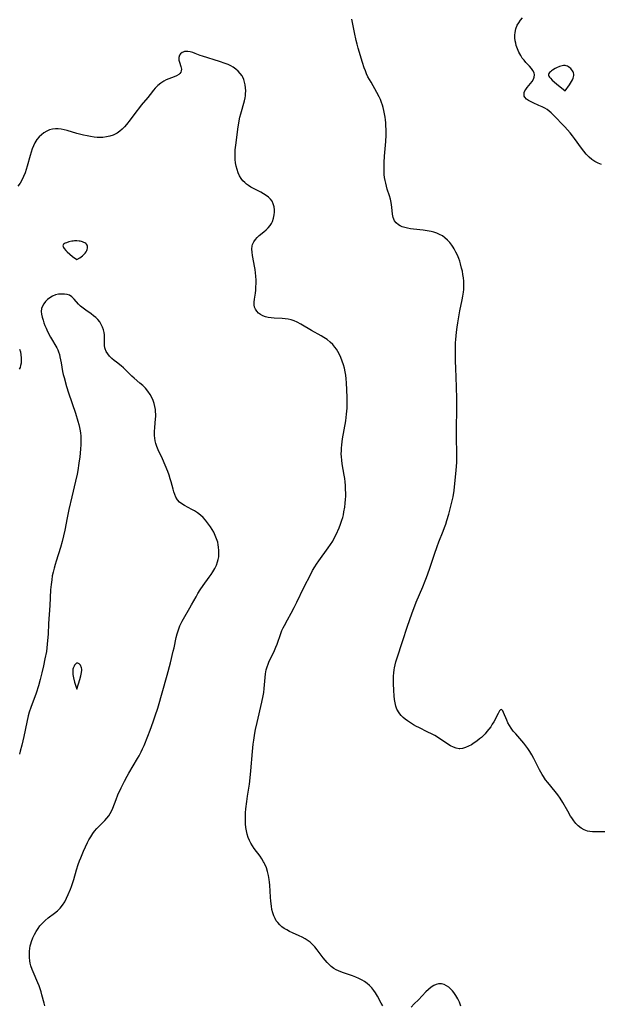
# Model space of a CAD drawing. Header units: inches. Extents: x 1073367 to 1082519, y 1569854 to 1574957.
# Tile 483 of 565: x 1080262 to 1080535, y 1572576 to 1573039. Entities that reach past the tile are written whole.
import ezdxf

# ---------------------------------------------------------------- set-up
doc = ezdxf.new("R2010")
doc.units = ezdxf.units.IN
doc.header["$MEASUREMENT"] = 0
doc.layers.add('CGG_CurvaNivelLidar_v1', color=7, linetype='Continuous', lineweight=30, true_color=0x008008)

msp = doc.modelspace()

# ---------------------------------------------------------------- linework, layer by layer
at = {"layer": 'CGG_CurvaNivelLidar_v1'}
for points in [[(1080535.6353, 1572971.106, 73), (1080534.0341, 1572971.766, 73), (1080532.5073, 1572972.5553, 73), (1080531.0681, 1572973.4736, 73), (1080529.7358, 1572974.5302, 73), (1080528.314, 1572975.9732, 73), (1080527.2009, 1572977.3327, 73), (1080526.1418, 1572978.7647, 73), (1080522.9215, 1572983.2852, 73), (1080521.8995, 1572984.6569, 73), (1080520.8382, 1572985.9952, 73), (1080519.6144, 1572987.4055, 73), (1080518.3469, 1572988.7735, 73), (1080512.8574, 1572994.4763, 73), (1080511.9542, 1572995.3565, 73), (1080511.0099, 1572996.1727, 73), (1080509.9664, 1572996.9292, 73), (1080508.8659, 1572997.6027, 73), (1080507.7261, 1572998.205, 73), (1080506.1286, 1572998.9388, 73), (1080503.4413, 1573000.0779, 73), (1080502.3997, 1573000.5572, 73), (1080501.2479, 1573001.1832, 73), (1080500.2847, 1573001.8858, 73), (1080499.4909, 1573002.8231, 73), (1080499.2424, 1573003.3451, 73), (1080499.1162, 1573003.8897, 73), (1080499.1226, 1573004.4581, 73), (1080499.2509, 1573005.0372, 73), (1080499.5291, 1573005.7119, 73), (1080499.9211, 1573006.3837, 73), (1080500.6201, 1573007.3232, 73), (1080502.2098, 1573009.2174, 73), (1080502.9326, 1573010.1967, 73), (1080503.5233, 1573011.2015, 73), (1080503.9158, 1573012.2207, 73), (1080504.0343, 1573013.2445, 73), (1080503.8183, 1573014.2729, 73), (1080503.319, 1573015.2972, 73), (1080502.6073, 1573016.3185, 73), (1080501.7435, 1573017.3384, 73), (1080500.0207, 1573019.1699, 73), (1080499.1504, 1573020.1471, 73), (1080498.3076, 1573021.2204, 73), (1080497.5376, 1573022.3684, 73), (1080497.0698, 1573023.1816, 73), (1080496.6445, 1573024.0228, 73), (1080495.9948, 1573025.5643, 73), (1080495.4729, 1573027.1558, 73), (1080495.1955, 1573028.2466, 73), (1080494.9846, 1573029.3456, 73), (1080494.8322, 1573030.6533, 73), (1080494.7987, 1573031.9559, 73), (1080494.9025, 1573033.2435, 73), (1080495.2942, 1573034.9698, 73), (1080495.9528, 1573036.6262, 73), (1080496.6264, 1573037.8385, 73), (1080497.4266, 1573038.991, 73), (1080498.3388, 1573040.0785, 73)], [(1080537.0788, 1572657.0403, 73.5), (1080532.9258, 1572656.9881, 73.5), (1080531.3543, 1572657.0253, 73.5), (1080530.121, 1572657.1508, 73.5), (1080528.9295, 1572657.4024, 73.5), (1080527.4013, 1572657.9893, 73.5), (1080525.9728, 1572658.8304, 73.5), (1080524.6545, 1572659.8906, 73.5), (1080523.5642, 1572661.0183, 73.5), (1080522.557, 1572662.2709, 73.5), (1080521.6154, 1572663.6168, 73.5), (1080521.0652, 1572664.4763, 73.5), (1080519.7064, 1572666.7884, 73.5), (1080517.4247, 1572670.8095, 73.5), (1080516.0689, 1572672.9315, 73.5), (1080514.9532, 1572674.493, 73.5), (1080513.7839, 1572676.0142, 73.5), (1080510.3332, 1572680.1785, 73.5), (1080509.2648, 1572681.5523, 73.5), (1080508.2468, 1572683.0278, 73.5), (1080507.6491, 1572683.995, 73.5), (1080506.4684, 1572686.1361, 73.5), (1080503.7405, 1572691.5748, 73.5), (1080502.8116, 1572693.2668, 73.5), (1080501.8726, 1572694.8076, 73.5), (1080500.8631, 1572696.3031, 73.5), (1080499.9618, 1572697.5226, 73.5), (1080499.0204, 1572698.7092, 73.5), (1080498.0466, 1572699.8643, 73.5), (1080495.1854, 1572703.084, 73.5), (1080494.0514, 1572704.4461, 73.5), (1080493.084, 1572705.7443, 73.5), (1080492.2275, 1572707.0753, 73.5), (1080491.5371, 1572708.3551, 73.5), (1080490.9439, 1572709.6283, 73.5), (1080489.4424, 1572713.2408, 73.5), (1080489.0748, 1572713.9928, 73.5), (1080488.7175, 1572714.4987, 73.5), (1080488.3565, 1572714.6824, 73.5), (1080487.9889, 1572714.4963, 73.5), (1080487.594, 1572714.0043, 73.5), (1080486.8583, 1572712.7202, 73.5), (1080484.8225, 1572708.8099, 73.5), (1080484.1701, 1572707.6821, 73.5), (1080483.408, 1572706.4946, 73.5), (1080482.5733, 1572705.3287, 73.5), (1080481.6682, 1572704.1994, 73.5), (1080480.7902, 1572703.2198, 73.5), (1080479.867, 1572702.2803, 73.5), (1080479.0395, 1572701.5002, 73.5), (1080478.1857, 1572700.7569, 73.5), (1080476.9186, 1572699.7691, 73.5), (1080475.6169, 1572698.8677, 73.5), (1080474.3013, 1572698.0498, 73.5), (1080472.9322, 1572697.2953, 73.5), (1080471.57, 1572696.6792, 73.5), (1080470.2152, 1572696.2559, 73.5), (1080468.8682, 1572696.0928, 73.5), (1080468.544, 1572696.1013, 73.5), (1080467.2154, 1572696.3327, 73.5), (1080465.8913, 1572696.8193, 73.5), (1080464.5656, 1572697.4916, 73.5), (1080463.2322, 1572698.2924, 73.5), (1080459.3171, 1572700.898, 73.5), (1080457.0438, 1572702.3134, 73.5), (1080455.4876, 1572703.1731, 73.5), (1080453.896, 1572703.9853, 73.5), (1080449.5903, 1572706.0726, 73.5), (1080448.5217, 1572706.6179, 73.5), (1080447.0454, 1572707.4346, 73.5), (1080445.6201, 1572708.3056, 73.5), (1080444.2579, 1572709.2319, 73.5), (1080443.2044, 1572710.0317, 73.5), (1080442.2155, 1572710.8749, 73.5), (1080441.3058, 1572711.7668, 73.5), (1080440.5791, 1572712.6057, 73.5), (1080439.9446, 1572713.4964, 73.5), (1080439.4999, 1572714.2835, 73.5), (1080439.2806, 1572714.7568, 73.5), (1080438.7702, 1572716.2217, 73.5), (1080438.4186, 1572717.7714, 73.5), (1080438.1793, 1572719.383, 73.5), (1080438.0144, 1572721.0387, 73.5), (1080437.8415, 1572723.553, 73.5), (1080437.6763, 1572726.8923, 73.5), (1080437.6433, 1572728.5694, 73.5), (1080437.6681, 1572730.245, 73.5), (1080437.7749, 1572731.9148, 73.5), (1080437.9379, 1572733.2538, 73.5), (1080438.107, 1572734.2496, 73.5), (1080438.4086, 1572735.6468, 73.5), (1080438.7717, 1572737.0331, 73.5), (1080439.205, 1572738.4821, 73.5), (1080441.9867, 1572747.119, 73.5), (1080444.0796, 1572753.4227, 73.5), (1080446.4589, 1572760.1484, 73.5), (1080447.6721, 1572763.4194, 73.5), (1080448.3357, 1572765.1016, 73.5), (1080451.3999, 1572772.3143, 73.5), (1080452.5296, 1572775.1184, 73.5), (1080453.1145, 1572776.6526, 73.5), (1080454.5351, 1572780.6363, 73.5), (1080456.8867, 1572787.6854, 73.5), (1080458.1847, 1572791.383, 73.5), (1080458.9774, 1572793.4891, 73.5), (1080460.9892, 1572798.5207, 73.5), (1080461.6351, 1572800.2063, 73.5), (1080462.2326, 1572801.8797, 73.5), (1080462.7927, 1572803.5664, 73.5), (1080463.6757, 1572806.4771, 73.5), (1080464.5387, 1572809.6249, 73.5), (1080464.8664, 1572810.9292, 73.5), (1080465.1731, 1572812.2381, 73.5), (1080465.6824, 1572814.7223, 73.5), (1080466.1657, 1572817.7444, 73.5), (1080466.7348, 1572822.4711, 73.5), (1080467.1814, 1572827.0483, 73.5), (1080467.459, 1572830.9605, 73.5), (1080467.5404, 1572833.4823, 73.5), (1080467.5159, 1572835.9289, 73.5), (1080467.3029, 1572841.8357, 73.5), (1080467.2809, 1572843.5054, 73.5), (1080467.2965, 1572846.7508, 73.5), (1080467.4379, 1572856.0648, 73.5), (1080467.4253, 1572860.8784, 73.5), (1080467.3031, 1572866.4824, 73.5), (1080466.9397, 1572875.2666, 73.5), (1080466.8431, 1572878.5542, 73.5), (1080466.798, 1572883.5357, 73.5), (1080466.8435, 1572885.4456, 73.5), (1080466.9221, 1572887.1163, 73.5), (1080467.0315, 1572888.7875, 73.5), (1080467.3357, 1572892.1286, 73.5), (1080467.6341, 1572894.5966, 73.5), (1080467.9065, 1572896.5135, 73.5), (1080468.5407, 1572900.335, 73.5), (1080468.9007, 1572902.2369, 73.5), (1080469.9874, 1572907.3898, 73.5), (1080470.337, 1572909.2022, 73.5), (1080470.6162, 1572911.0166, 73.5), (1080470.7535, 1572912.3369, 73.5), (1080470.8219, 1572913.659, 73.5), (1080470.8138, 1572914.9556, 73.5), (1080470.7405, 1572916.2527, 73.5), (1080470.5831, 1572917.7945, 73.5), (1080470.3602, 1572919.3337, 73.5), (1080470.0787, 1572920.8675, 73.5), (1080469.7413, 1572922.3923, 73.5), (1080469.2062, 1572924.3933, 73.5), (1080468.8176, 1572925.6272, 73.5), (1080468.386, 1572926.8438, 73.5), (1080467.756, 1572928.4004, 73.5), (1080467.0507, 1572929.9138, 73.5), (1080466.2663, 1572931.3735, 73.5), (1080465.7291, 1572932.2559, 73.5), (1080465.153, 1572933.1066, 73.5), (1080464.1527, 1572934.38, 73.5), (1080463.0508, 1572935.5522, 73.5), (1080461.8491, 1572936.6089, 73.5), (1080460.6488, 1572937.4686, 73.5), (1080459.3713, 1572938.2104, 73.5), (1080458.0243, 1572938.8274, 73.5), (1080456.7022, 1572939.2864, 73.5), (1080455.3359, 1572939.6398, 73.5), (1080453.5213, 1572939.9675, 73.5), (1080451.6758, 1572940.207, 73.5), (1080447.0599, 1572940.723, 73.5), (1080445.676, 1572940.9094, 73.5), (1080444.2873, 1572941.1496, 73.5), (1080442.9607, 1572941.4538, 73.5), (1080441.717, 1572941.84, 73.5), (1080440.7916, 1572942.2271, 73.5), (1080439.9528, 1572942.7021, 73.5), (1080438.9155, 1572943.5903, 73.5), (1080438.1905, 1572944.6048, 73.5), (1080437.8333, 1572945.3653, 73.5), (1080437.5629, 1572946.1816, 73.5), (1080437.2514, 1572947.7291, 73.5), (1080436.9018, 1572951.0708, 73.5), (1080436.5943, 1572953.2111, 73.5), (1080436.222, 1572954.7889, 73.5), (1080435.7549, 1572956.3719, 73.5), (1080434.7201, 1572959.5757, 73.5), (1080434.3254, 1572960.9035, 73.5), (1080433.975, 1572962.2491, 73.5), (1080433.6872, 1572963.6136, 73.5), (1080433.4746, 1572965.0097, 73.5), (1080433.3315, 1572966.4226, 73.5), (1080433.2455, 1572967.8483, 73.5), (1080433.2118, 1572970.5616, 73.5), (1080433.2528, 1572971.9915, 73.5), (1080433.4464, 1572975.0083, 73.5), (1080434.06, 1572981.9522, 73.5), (1080434.1894, 1572984.8954, 73.5), (1080434.1751, 1572987.662, 73.5), (1080434.1061, 1572989.3276, 73.5), (1080434.0102, 1572990.7014, 73.5), (1080433.876, 1572992.069, 73.5), (1080433.6999, 1572993.4286, 73.5), (1080433.4439, 1572994.9612, 73.5), (1080433.1291, 1572996.4787, 73.5), (1080432.7548, 1572997.9782, 73.5), (1080432.4669, 1572998.9787, 73.5), (1080432.0178, 1573000.3548, 73.5), (1080431.5086, 1573001.7057, 73.5), (1080430.9311, 1573003.026, 73.5), (1080429.8812, 1573005.0437, 73.5), (1080427.0722, 1573009.8204, 73.5), (1080426.3673, 1573011.0716, 73.5), (1080425.6482, 1573012.4464, 73.5), (1080424.9856, 1573013.8482, 73.5), (1080424.398, 1573015.2536, 73.5), (1080423.8651, 1573016.6824, 73.5), (1080423.0744, 1573019.0917, 73.5), (1080421.0457, 1573025.8638, 73.5), (1080420.5348, 1573027.6937, 73.5), (1080420.0629, 1573029.5379, 73.5), (1080419.2289, 1573033.257, 73.5), (1080418.0262, 1573039.5852, 73.5)], [(1080432.6152, 1572575.1569, 74), (1080431.8786, 1572576.4209, 74), (1080430.147, 1572579.6333, 74), (1080429.2192, 1572581.2168, 74), (1080428.4098, 1572582.4122, 74), (1080427.398, 1572583.6566, 74), (1080426.3674, 1572584.6967, 74), (1080425.2496, 1572585.6473, 74), (1080424.0585, 1572586.5126, 74), (1080422.8262, 1572587.2792, 74), (1080421.3844, 1572588.0338, 74), (1080419.8902, 1572588.6941, 74), (1080418.3602, 1572589.2742, 74), (1080414.0547, 1572590.6865, 74), (1080412.8571, 1572591.1196, 74), (1080411.6914, 1572591.5934, 74), (1080410.6128, 1572592.1018, 74), (1080409.5864, 1572592.6858, 74), (1080408.2754, 1572593.6424, 74), (1080407.3062, 1572594.5186, 74), (1080406.3627, 1572595.5168, 74), (1080405.4686, 1572596.5811, 74), (1080404.6062, 1572597.69, 74), (1080401.6971, 1572601.5384, 74), (1080400.6157, 1572602.8379, 74), (1080399.9735, 1572603.5457, 74), (1080399.3043, 1572604.2228, 74), (1080398.3859, 1572605.047, 74), (1080397.4103, 1572605.8001, 74), (1080396.0718, 1572606.6607, 74), (1080394.6624, 1572607.4234, 74), (1080393.2064, 1572608.1186, 74), (1080390.0912, 1572609.4974, 74), (1080388.6689, 1572610.1674, 74), (1080387.4181, 1572610.8294, 74), (1080386.227, 1572611.5625, 74), (1080385.1161, 1572612.3819, 74), (1080384.095, 1572613.289, 74), (1080383.1768, 1572614.2831, 74), (1080382.4839, 1572615.2063, 74), (1080381.8888, 1572616.1939, 74), (1080381.2777, 1572617.5455, 74), (1080380.8057, 1572618.978, 74), (1080380.4401, 1572620.471, 74), (1080380.1547, 1572622.0081, 74), (1080379.8478, 1572624.3916, 74), (1080379.7114, 1572626.2436, 74), (1080379.4279, 1572631.859, 74), (1080379.2947, 1572633.3281, 74), (1080379.1327, 1572634.6238, 74), (1080378.806, 1572636.5146, 74), (1080378.3659, 1572638.3653, 74), (1080377.7957, 1572640.1617, 74), (1080377.0693, 1572641.8857, 74), (1080376.7991, 1572642.4177, 74), (1080376.503, 1572642.9549, 74), (1080375.7025, 1572644.2556, 74), (1080374.8332, 1572645.5214, 74), (1080372.1243, 1572649.188, 74), (1080371.2857, 1572650.3904, 74), (1080370.5116, 1572651.6209, 74), (1080369.833, 1572652.8942, 74), (1080369.2483, 1572654.3043, 74), (1080368.768, 1572655.8722, 74), (1080368.4107, 1572657.4881, 74), (1080368.1572, 1572659.1401, 74), (1080367.9959, 1572660.8187, 74), (1080367.9216, 1572662.5162, 74), (1080367.9176, 1572663.4676, 74), (1080368.0131, 1572665.9938, 74), (1080368.1498, 1572667.7783, 74), (1080368.5527, 1572671.3531, 74), (1080368.9, 1572673.7496, 74), (1080369.8227, 1572679.4293, 74), (1080370.2203, 1572682.4232, 74), (1080370.5458, 1572685.7837, 74), (1080371.2838, 1572694.8932, 74), (1080371.6414, 1572698.2596, 74), (1080371.8918, 1572700.2205, 74), (1080372.3922, 1572703.4283, 74), (1080372.7226, 1572705.132, 74), (1080373.4734, 1572708.5229, 74), (1080375.6967, 1572718.0957, 74), (1080376.3172, 1572721.0583, 74), (1080376.5709, 1572722.5407, 74), (1080376.8139, 1572724.4669, 74), (1080377.2178, 1572729.7277, 74), (1080377.4138, 1572731.4532, 74), (1080377.7332, 1572733.2188, 74), (1080378.123, 1572734.6655, 74), (1080378.5858, 1572735.9996, 74), (1080379.1251, 1572737.3095, 74), (1080379.6858, 1572738.52, 74), (1080381.623, 1572742.4236, 74), (1080382.3144, 1572743.9532, 74), (1080382.853, 1572745.3029, 74), (1080384.6521, 1572750.4204, 74), (1080385.1526, 1572751.7341, 74), (1080385.7044, 1572753.0255, 74), (1080386.2679, 1572754.1874, 74), (1080387.6714, 1572756.8041, 74), (1080389.4035, 1572759.8972, 74), (1080390.8681, 1572762.5912, 74), (1080392.1887, 1572765.1912, 74), (1080395.5046, 1572771.9886, 74), (1080398.6846, 1572778.3175, 74), (1080399.592, 1572780.0341, 74), (1080400.5542, 1572781.7175, 74), (1080401.4053, 1572783.0715, 74), (1080402.4338, 1572784.5645, 74), (1080406.9534, 1572790.6187, 74), (1080408.0574, 1572792.2318, 74), (1080409.0359, 1572793.825, 74), (1080409.9387, 1572795.4907, 74), (1080410.6774, 1572797.0129, 74), (1080412.0217, 1572800.1172, 74), (1080412.7283, 1572801.9068, 74), (1080413.3596, 1572803.7203, 74), (1080413.7287, 1572804.9867, 74), (1080414.0478, 1572806.2688, 74), (1080414.323, 1572807.5635, 74), (1080414.7132, 1572809.8661, 74), (1080414.9381, 1572811.6716, 74), (1080415.0922, 1572813.486, 74), (1080415.1607, 1572814.9393, 74), (1080415.1792, 1572816.3944, 74), (1080415.1335, 1572818.216, 74), (1080415.0274, 1572820.0352, 74), (1080414.8872, 1572821.7097, 74), (1080414.6979, 1572823.3774, 74), (1080414.4651, 1572824.9543, 74), (1080413.5248, 1572830.3045, 74), (1080413.285, 1572831.9454, 74), (1080413.1271, 1572833.5897, 74), (1080413.0806, 1572834.9359, 74), (1080413.1017, 1572836.2862, 74), (1080413.1788, 1572837.6396, 74), (1080413.3136, 1572839.1073, 74), (1080413.6973, 1572842.0191, 74), (1080415.1745, 1572850.4119, 74), (1080415.4035, 1572851.9829, 74), (1080415.5862, 1572853.5549, 74), (1080415.7899, 1572856.4524, 74), (1080415.9156, 1572859.7389, 74), (1080415.9144, 1572861.3763, 74), (1080415.7579, 1572865.1152, 74), (1080415.5436, 1572868.4087, 74), (1080415.3591, 1572870.2912, 74), (1080415.1584, 1572871.9103, 74), (1080414.893, 1572873.5151, 74), (1080414.5142, 1572875.1956, 74), (1080414.0482, 1572876.8526, 74), (1080413.5128, 1572878.4848, 74), (1080412.8498, 1572880.2482, 74), (1080412.206, 1572881.716, 74), (1080411.4724, 1572883.1276, 74), (1080410.8162, 1572884.1905, 74), (1080410.0885, 1572885.2011, 74), (1080409.0324, 1572886.4295, 74), (1080407.8603, 1572887.5514, 74), (1080406.3829, 1572888.7059, 74), (1080404.8023, 1572889.7515, 74), (1080403.5252, 1572890.5151, 74), (1080399.0529, 1572893.0431, 74), (1080394.0392, 1572896.0182, 74), (1080392.3397, 1572896.8841, 74), (1080390.9366, 1572897.4664, 74), (1080389.4973, 1572897.9378, 74), (1080388.0276, 1572898.2886, 74), (1080386.605, 1572898.5061, 74), (1080385.1695, 1572898.6395, 74), (1080381.4591, 1572898.8446, 74), (1080380.0159, 1572898.9684, 74), (1080378.6197, 1572899.1736, 74), (1080377.3421, 1572899.4806, 74), (1080376.1475, 1572899.9072, 74), (1080375.0612, 1572900.464, 74), (1080374.0886, 1572901.179, 74), (1080373.2763, 1572902.0237, 74), (1080372.6461, 1572902.98, 74), (1080372.2291, 1572904.0358, 74), (1080372.0513, 1572905.1134, 74), (1080372.0423, 1572906.2577, 74), (1080372.1801, 1572907.6879, 74), (1080372.6055, 1572910.5933, 74), (1080372.7846, 1572912.0416, 74), (1080372.9082, 1572913.522, 74), (1080372.955, 1572915.0937, 74), (1080372.9254, 1572916.6827, 74), (1080372.816, 1572918.4955, 74), (1080372.664, 1572920.1036, 74), (1080372.4677, 1572921.7033, 74), (1080372.2315, 1572923.2859, 74), (1080371.928, 1572925.0207, 74), (1080371.297, 1572928.2841, 74), (1080371.0575, 1572929.8013, 74), (1080370.9533, 1572931.2572, 74), (1080371.0939, 1572932.8009, 74), (1080371.2522, 1572933.3902, 74), (1080371.8382, 1572934.664, 74), (1080372.6745, 1572935.85, 74), (1080373.5085, 1572936.7745, 74), (1080374.4385, 1572937.6444, 74), (1080376.6692, 1572939.4327, 74), (1080377.7671, 1572940.3628, 74), (1080378.7157, 1572941.3154, 74), (1080379.5527, 1572942.3594, 74), (1080380.139, 1572943.2935, 74), (1080380.6247, 1572944.2814, 74), (1080381.1694, 1572945.8556, 74), (1080381.4902, 1572947.4821, 74), (1080381.5837, 1572948.6435, 74), (1080381.5765, 1572949.7956, 74), (1080381.4187, 1572951.257, 74), (1080381.0419, 1572952.6473, 74), (1080380.4692, 1572953.8093, 74), (1080379.6873, 1572954.8738, 74), (1080378.7753, 1572955.7819, 74), (1080377.7276, 1572956.5965, 74), (1080376.5041, 1572957.3683, 74), (1080375.1996, 1572958.0782, 74), (1080371.8032, 1572959.7965, 74), (1080370.5388, 1572960.4953, 74), (1080369.3274, 1572961.2589, 74), (1080368.4679, 1572961.891, 74), (1080367.6622, 1572962.5773, 74), (1080366.7734, 1572963.4802, 74), (1080365.9884, 1572964.4652, 74), (1080365.1868, 1572965.7706, 74), (1080364.5347, 1572967.173, 74), (1080363.9737, 1572968.7782, 74), (1080363.5822, 1572970.3024, 74), (1080363.3006, 1572971.8685, 74), (1080363.1308, 1572973.4663, 74), (1080363.075, 1572974.9835, 74), (1080363.1004, 1572976.5163, 74), (1080363.1871, 1572978.0606, 74), (1080363.3874, 1572980.2869, 74), (1080364.1337, 1572986.3472, 74), (1080364.3396, 1572987.7841, 74), (1080364.833, 1572990.7819, 74), (1080365.3644, 1572993.433, 74), (1080365.735, 1572994.9696, 74), (1080367.4344, 1573001.0172, 74), (1080367.7698, 1573002.5144, 74), (1080367.9262, 1573003.4529, 74), (1080368.0311, 1573004.4053, 74), (1080368.0819, 1573005.7994, 74), (1080368.0168, 1573007.1808, 74), (1080367.8389, 1573008.5394, 74), (1080367.5588, 1573009.8177, 74), (1080367.1677, 1573011.0516, 74), (1080366.6567, 1573012.2266, 74), (1080366.3365, 1573012.8125, 74), (1080365.5182, 1573013.9955, 74), (1080364.5452, 1573015.0719, 74), (1080363.4408, 1573016.0397, 74), (1080362.2202, 1573016.8906, 74), (1080361.028, 1573017.5526, 74), (1080359.7689, 1573018.1302, 74), (1080358.4607, 1573018.6424, 74), (1080355.8109, 1573019.524, 74), (1080347.7215, 1573022.0258, 74), (1080346.5642, 1573022.4324, 74), (1080344.3269, 1573023.3554, 74), (1080343.1489, 1573023.7882, 74), (1080341.9868, 1573024.1175, 74), (1080340.8596, 1573024.3058, 74), (1080340.0454, 1573024.3297, 74), (1080339.2794, 1573024.2377, 74), (1080338.6509, 1573024.0506, 74), (1080338.0858, 1573023.7695, 74), (1080337.4097, 1573023.2173, 74), (1080336.9234, 1573022.5155, 74), (1080336.6123, 1573021.4174, 74), (1080336.6358, 1573020.2204, 74), (1080336.8701, 1573019.2029, 74), (1080337.5431, 1573017.2467, 74), (1080337.7275, 1573016.5774, 74), (1080337.8081, 1573015.921, 74), (1080337.7423, 1573015.2719, 74), (1080337.5229, 1573014.6464, 74), (1080337.0931, 1573014, 74), (1080336.5293, 1573013.4732, 74), (1080335.4751, 1573012.83, 74), (1080334.3567, 1573012.3455, 74), (1080331.8519, 1573011.4349, 74), (1080330.5559, 1573010.9022, 74), (1080329.4566, 1573010.3451, 74), (1080328.0351, 1573009.416, 74), (1080326.7093, 1573008.3118, 74), (1080325.4966, 1573007.0612, 74), (1080324.6885, 1573006.0724, 74), (1080323.1166, 1573004.0027, 74), (1080321.9495, 1573002.5798, 74), (1080318.9048, 1572999.0855, 74), (1080318.0119, 1572998.0096, 74), (1080316.2866, 1572995.7867, 74), (1080313.6857, 1572992.1897, 74), (1080311.9828, 1572989.9849, 74), (1080310.9747, 1572988.8155, 74), (1080309.9178, 1572987.7249, 74), (1080308.7986, 1572986.7384, 74), (1080307.6004, 1572985.8878, 74), (1080306.9913, 1572985.5376, 74), (1080305.5998, 1572984.9092, 74), (1080304.1313, 1572984.4402, 74), (1080302.6049, 1572984.1111, 74), (1080300.8216, 1572983.8943, 74), (1080299.0018, 1572983.8407, 74), (1080298.1204, 1572983.8746, 74), (1080296.6641, 1572984.008, 74), (1080295.0316, 1572984.2475, 74), (1080293.3956, 1572984.5599, 74), (1080291.7603, 1572984.9269, 74), (1080288.5787, 1572985.753, 74), (1080283.9752, 1572987.0737, 74), (1080282.6777, 1572987.3998, 74), (1080281.245, 1572987.6941, 74), (1080279.8334, 1572987.8781, 74), (1080278.4462, 1572987.9076, 74), (1080277.0534, 1572987.7378, 74), (1080275.7025, 1572987.3761, 74), (1080274.4078, 1572986.8379, 74), (1080273.099, 1572986.0773, 74), (1080271.8821, 1572985.15, 74), (1080270.7704, 1572984.0738, 74), (1080269.7844, 1572982.8564, 74), (1080268.8562, 1572981.3372, 74), (1080268.1826, 1572979.9262, 74), (1080267.5927, 1572978.4408, 74), (1080267.0647, 1572976.901, 74), (1080266.5807, 1572975.3233, 74), (1080265.1773, 1572970.3692, 74), (1080264.6924, 1572968.7715, 74), (1080264.1718, 1572967.2064, 74), (1080263.4938, 1572965.4319, 74), (1080262.7141, 1572963.7633, 74), (1080261.8327, 1572962.2783, 74), (1080260.8529, 1572960.9571, 74)], [(1080273.4862, 1572575.104, 74.5), (1080273.1136, 1572576.3851, 74.5), (1080272.119, 1572580.3887, 74.5), (1080271.7495, 1572581.7634, 74.5), (1080271.3311, 1572583.1254, 74.5), (1080270.8276, 1572584.5255, 74.5), (1080270.2659, 1572585.9053, 74.5), (1080267.9559, 1572591.0812, 74.5), (1080267.4876, 1572592.2658, 74.5), (1080266.9135, 1572594.0097, 74.5), (1080266.6412, 1572595.1759, 74.5), (1080266.4481, 1572596.3604, 74.5), (1080266.3024, 1572597.8681, 74.5), (1080266.2581, 1572599.3868, 74.5), (1080266.3152, 1572600.9069, 74.5), (1080266.4397, 1572602.1344, 74.5), (1080266.6371, 1572603.3511, 74.5), (1080266.8651, 1572604.3703, 74.5), (1080267.1526, 1572605.3737, 74.5), (1080267.7964, 1572607.0751, 74.5), (1080268.5846, 1572608.7238, 74.5), (1080269.3906, 1572610.1683, 74.5), (1080270.282, 1572611.5602, 74.5), (1080271.1333, 1572612.7129, 74.5), (1080272.3355, 1572614.082, 74.5), (1080273.6499, 1572615.3521, 74.5), (1080275.0474, 1572616.5318, 74.5), (1080277.9969, 1572618.7628, 74.5), (1080279.3962, 1572619.9131, 74.5), (1080280.6897, 1572621.1634, 74.5), (1080281.8673, 1572622.5866, 74.5), (1080282.8863, 1572624.1363, 74.5), (1080283.764, 1572625.8038, 74.5), (1080284.5448, 1572627.5465, 74.5), (1080285.5603, 1572630.0725, 74.5), (1080286.0346, 1572631.362, 74.5), (1080287.1192, 1572634.6303, 74.5), (1080288.4238, 1572639.0855, 74.5), (1080289.2084, 1572641.6269, 74.5), (1080289.7901, 1572643.311, 74.5), (1080290.3758, 1572644.8421, 74.5), (1080291.7081, 1572647.9419, 74.5), (1080293.6111, 1572651.9832, 74.5), (1080294.2453, 1572653.2109, 74.5), (1080295.1036, 1572654.7213, 74.5), (1080296.0437, 1572656.1657, 74.5), (1080296.956, 1572657.3742, 74.5), (1080297.9337, 1572658.5219, 74.5), (1080298.9612, 1572659.6135, 74.5), (1080301.7112, 1572662.3233, 74.5), (1080302.7315, 1572663.4368, 74.5), (1080303.6528, 1572664.6184, 74.5), (1080304.3036, 1572665.6436, 74.5), (1080304.8757, 1572666.7232, 74.5), (1080305.5214, 1572668.1773, 74.5), (1080307.0575, 1572672.2268, 74.5), (1080307.9427, 1572674.374, 74.5), (1080309.5116, 1572677.8039, 74.5), (1080311.0598, 1572680.9522, 74.5), (1080312.2279, 1572683.189, 74.5), (1080313.0186, 1572684.5907, 74.5), (1080317.1912, 1572691.4703, 74.5), (1080317.9762, 1572692.8689, 74.5), (1080318.8636, 1572694.611, 74.5), (1080319.5536, 1572696.1137, 74.5), (1080320.2056, 1572697.6357, 74.5), (1080322.0367, 1572702.1276, 74.5), (1080323.1454, 1572704.9374, 74.5), (1080324.5362, 1572708.802, 74.5), (1080325.4889, 1572711.6739, 74.5), (1080326.6271, 1572715.2619, 74.5), (1080331.0921, 1572730.7274, 74.5), (1080332.6106, 1572736.5721, 74.5), (1080333.9707, 1572741.9985, 74.5), (1080334.3452, 1572743.5995, 74.5), (1080335.4052, 1572748.4899, 74.5), (1080335.8079, 1572750.1593, 74.5), (1080336.2325, 1572751.6524, 74.5), (1080336.7363, 1572753.115, 74.5), (1080337.1111, 1572754.0354, 74.5), (1080337.5234, 1572754.9411, 74.5), (1080338.1272, 1572756.1376, 74.5), (1080338.775, 1572757.317, 74.5), (1080341.8022, 1572762.4023, 74.5), (1080342.6229, 1572763.8314, 74.5), (1080344.6791, 1572767.6299, 74.5), (1080345.6018, 1572769.255, 74.5), (1080346.5657, 1572770.8557, 74.5), (1080347.98, 1572773.0189, 74.5), (1080350.8606, 1572776.9279, 74.5), (1080351.7596, 1572778.1762, 74.5), (1080352.6112, 1572779.4408, 74.5), (1080353.5066, 1572780.9374, 74.5), (1080354.2699, 1572782.4752, 74.5), (1080354.8572, 1572784.0624, 74.5), (1080355.1538, 1572785.2711, 74.5), (1080355.3459, 1572786.5051, 74.5), (1080355.4591, 1572787.9772, 74.5), (1080355.4569, 1572789.4635, 74.5), (1080355.3365, 1572790.9533, 74.5), (1080355.1445, 1572792.1727, 74.5), (1080354.8703, 1572793.3823, 74.5), (1080354.3781, 1572794.9866, 74.5), (1080353.7599, 1572796.5578, 74.5), (1080353.0269, 1572798.0871, 74.5), (1080352.3417, 1572799.3091, 74.5), (1080351.5097, 1572800.6233, 74.5), (1080350.6119, 1572801.8923, 74.5), (1080349.6539, 1572803.1101, 74.5), (1080349.07, 1572803.7912, 74.5), (1080348.0069, 1572804.9169, 74.5), (1080346.7108, 1572806.0962, 74.5), (1080345.3382, 1572807.1598, 74.5), (1080343.9046, 1572808.1009, 74.5), (1080342.6889, 1572808.7861, 74.5), (1080339.1795, 1572810.6515, 74.5), (1080338.0135, 1572811.3699, 74.5), (1080336.9688, 1572812.1911, 74.5), (1080336.0105, 1572813.2659, 74.5), (1080335.2347, 1572814.51, 74.5), (1080334.6884, 1572815.7206, 74.5), (1080334.2377, 1572817.012, 74.5), (1080333.8468, 1572818.3629, 74.5), (1080332.9842, 1572821.7217, 74.5), (1080332.5721, 1572823.1827, 74.5), (1080331.9964, 1572824.9249, 74.5), (1080331.3491, 1572826.6619, 74.5), (1080330.1429, 1572829.6237, 74.5), (1080328.8546, 1572832.5571, 74.5), (1080326.8898, 1572836.8865, 74.5), (1080326.2997, 1572838.3654, 74.5), (1080325.8061, 1572839.8641, 74.5), (1080325.4997, 1572841.1054, 74.5), (1080325.2835, 1572842.3629, 74.5), (1080325.1598, 1572843.6323, 74.5), (1080325.1399, 1572845.4954, 74.5), (1080325.2563, 1572847.3661, 74.5), (1080325.6393, 1572851.3624, 74.5), (1080325.6972, 1572852.4766, 74.5), (1080325.7017, 1572853.5882, 74.5), (1080325.6422, 1572854.6656, 74.5), (1080325.5229, 1572855.7372, 74.5), (1080325.268, 1572857.2058, 74.5), (1080324.9088, 1572858.6492, 74.5), (1080324.439, 1572860.056, 74.5), (1080323.8033, 1572861.5087, 74.5), (1080323.0313, 1572862.8925, 74.5), (1080321.9902, 1572864.3763, 74.5), (1080320.8173, 1572865.7686, 74.5), (1080319.5898, 1572867.0404, 74.5), (1080318.2947, 1572868.2313, 74.5), (1080315.4973, 1572870.5568, 74.5), (1080314.4547, 1572871.5036, 74.5), (1080313.4548, 1572872.4787, 74.5), (1080311.5025, 1572874.4772, 74.5), (1080310.4894, 1572875.4359, 74.5), (1080309.4156, 1572876.3086, 74.5), (1080307.1785, 1572878.0237, 74.5), (1080306.0791, 1572878.9326, 74.5), (1080305.0277, 1572879.8758, 74.5), (1080304.0063, 1572880.903, 74.5), (1080303.1046, 1572881.9754, 74.5), (1080302.3678, 1572883.1019, 74.5), (1080301.8503, 1572884.2944, 74.5), (1080301.7187, 1572884.7866, 74.5), (1080301.5548, 1572885.9674, 74.5), (1080301.5249, 1572887.1943, 74.5), (1080301.5698, 1572889.7533, 74.5), (1080301.5201, 1572890.9175, 74.5), (1080301.3851, 1572892.0848, 74.5), (1080301.1441, 1572893.2397, 74.5), (1080300.6942, 1572894.5833, 74.5), (1080300.0767, 1572895.8694, 74.5), (1080299.3388, 1572897.0337, 74.5), (1080298.4738, 1572898.1166, 74.5), (1080297.4931, 1572899.1035, 74.5), (1080296.4458, 1572899.9611, 74.5), (1080295.3339, 1572900.7603, 74.5), (1080292.7661, 1572902.5251, 74.5), (1080291.5207, 1572903.4377, 74.5), (1080290.3515, 1572904.3974, 74.5), (1080289.3949, 1572905.3196, 74.5), (1080287.2805, 1572907.7478, 74.5), (1080286.24, 1572908.8053, 74.5), (1080285.0918, 1572909.599, 74.5), (1080283.9433, 1572909.9964, 74.5), (1080282.6833, 1572910.1613, 74.5), (1080281.3506, 1572910.1588, 74.5), (1080279.9211, 1572910.0165, 74.5), (1080278.4968, 1572909.6915, 74.5), (1080277.1524, 1572909.1514, 74.5), (1080275.8803, 1572908.4188, 74.5), (1080274.7095, 1572907.5299, 74.5), (1080273.7641, 1572906.609, 74.5), (1080272.9618, 1572905.5961, 74.5), (1080272.3406, 1572904.5022, 74.5), (1080271.9488, 1572903.332, 74.5), (1080271.8265, 1572901.9119, 74.5), (1080271.9559, 1572900.6175, 74.5), (1080272.2446, 1572899.2829, 74.5), (1080272.6419, 1572897.9153, 74.5), (1080273.0699, 1572896.6353, 74.5), (1080273.5524, 1572895.3454, 74.5), (1080274.0926, 1572894.059, 74.5), (1080274.7897, 1572892.5893, 74.5), (1080276.2235, 1572889.8744, 74.5), (1080279.1168, 1572884.8, 74.5), (1080279.5818, 1572883.8541, 74.5), (1080279.9776, 1572882.875, 74.5), (1080280.3295, 1572881.7405, 74.5), (1080280.6137, 1572880.5685, 74.5), (1080281.1397, 1572877.8372, 74.5), (1080281.8601, 1572873.6533, 74.5), (1080282.1737, 1572872.243, 74.5), (1080282.535, 1572870.8324, 74.5), (1080283.7378, 1572866.7031, 74.5), (1080284.6987, 1572863.5984, 74.5), (1080287.9127, 1572854.0638, 74.5), (1080289.0791, 1572850.2378, 74.5), (1080289.4845, 1572848.754, 74.5), (1080289.8423, 1572847.2645, 74.5), (1080290.133, 1572845.7657, 74.5), (1080290.2993, 1572844.6023, 74.5), (1080290.4146, 1572843.4326, 74.5), (1080290.4802, 1572842.2893, 74.5), (1080290.5057, 1572841.1422, 74.5), (1080290.4732, 1572839.1832, 74.5), (1080290.3636, 1572837.219, 74.5), (1080290.1911, 1572835.2525, 74.5), (1080289.9957, 1572833.5375, 74.5), (1080289.5754, 1572830.5441, 74.5), (1080288.9977, 1572827.0505, 74.5), (1080288.6723, 1572825.3089, 74.5), (1080287.9662, 1572822.0054, 74.5), (1080286.1765, 1572814.6191, 74.5), (1080284.854, 1572808.7877, 74.5), (1080284.027, 1572804.8417, 74.5), (1080282.8872, 1572799.0224, 74.5), (1080282.3384, 1572796.4171, 74.5), (1080281.6702, 1572793.6279, 74.5), (1080280.8721, 1572790.8338, 74.5), (1080278.7589, 1572784.3856, 74.5), (1080278.2917, 1572782.828, 74.5), (1080277.8171, 1572781.0604, 74.5), (1080277.3946, 1572779.2793, 74.5), (1080277.0269, 1572777.4858, 74.5), (1080276.7209, 1572775.6804, 74.5), (1080276.5677, 1572774.5716, 74.5), (1080276.4381, 1572773.4589, 74.5), (1080276.2221, 1572771.0011, 74.5), (1080275.8235, 1572763.5145, 74.5), (1080275.288, 1572755.083, 74.5), (1080275.0081, 1572750.0704, 74.5), (1080274.8118, 1572747.1378, 74.5), (1080274.6582, 1572745.3447, 74.5), (1080274.4594, 1572743.5583, 74.5), (1080274.2223, 1572741.9235, 74.5), (1080273.5717, 1572738.393, 74.5), (1080272.8699, 1572735.1178, 74.5), (1080272.1143, 1572731.85, 74.5), (1080271.3184, 1572728.698, 74.5), (1080270.4674, 1572725.6718, 74.5), (1080269.4043, 1572722.3405, 74.5), (1080266.88, 1572715.4683, 74.5), (1080266.1922, 1572713.2979, 74.5), (1080265.729, 1572711.6022, 74.5), (1080265.0271, 1572708.6188, 74.5), (1080263.6439, 1572701.9695, 74.5), (1080262.6913, 1572697.7657, 74.5), (1080261.9602, 1572694.9678, 74.5), (1080261.5536, 1572693.5829, 74.5)], [(1080261.5548, 1572884.242, 74), (1080261.9701, 1572882.8664, 74), (1080262.2503, 1572881.5136, 74), (1080262.3972, 1572880.1931, 74), (1080262.4127, 1572878.9321, 74), (1080262.29, 1572877.667, 74), (1080262.0809, 1572876.5275, 74), (1080261.8212, 1572875.5353, 74), (1080261.4286, 1572874.7364, 74)], [(1080469.3538, 1572575.0138, 74), (1080468.6948, 1572576.7826, 74), (1080467.9141, 1572578.47, 74), (1080467.0572, 1572579.9697, 74), (1080466.097, 1572581.3581, 74), (1080465.3957, 1572582.2204, 74), (1080464.6519, 1572583.0099, 74), (1080463.6517, 1572583.883, 74), (1080462.5924, 1572584.5954, 74), (1080461.4823, 1572585.116, 74), (1080460.2072, 1572585.4266, 74), (1080458.9124, 1572585.4292, 74), (1080457.7511, 1572585.1494, 74), (1080456.6073, 1572584.6399, 74), (1080455.3467, 1572583.8453, 74), (1080454.1223, 1572582.8651, 74), (1080452.8707, 1572581.6765, 74), (1080449.3486, 1572577.9305, 74), (1080447.4582, 1572576.0079, 74), (1080445.9317, 1572574.5719, 74)]]:
    msp.add_polyline3d(points, dxfattribs=at)
for points in [[(1080518.5, 1573005.8529, 73), (1080520.5069, 1573008.6126, 73), (1080521.4971, 1573010.1859, 73), (1080521.9259, 1573010.9907, 73), (1080522.2593, 1573011.7471, 73), (1080522.4685, 1573012.4189, 73), (1080522.5618, 1573013.0335, 73), (1080522.5478, 1573013.636, 73), (1080522.415, 1573014.2006, 73), (1080522.1847, 1573014.747, 73), (1080521.879, 1573015.2716, 73), (1080521.5128, 1573015.7691, 73), (1080521.0956, 1573016.2314, 73), (1080520.6194, 1573016.6606, 73), (1080520.1058, 1573017.0358, 73), (1080519.5627, 1573017.3471, 73), (1080518.9952, 1573017.5791, 73), (1080518.4056, 1573017.7101, 73), (1080517.76, 1573017.7197, 73), (1080517.0986, 1573017.6211, 73), (1080516.4282, 1573017.4422, 73), (1080515.755, 1573017.203, 73), (1080514.435, 1573016.6004, 73), (1080513.7984, 1573016.2575, 73), (1080512.5898, 1573015.5208, 73), (1080512.0377, 1573015.1351, 73), (1080511.5409, 1573014.7404, 73), (1080511.122, 1573014.3365, 73), (1080510.8124, 1573013.922, 73), (1080510.6545, 1573013.494, 73), (1080510.6809, 1573013.0626, 73), (1080510.8565, 1573012.6187, 73), (1080511.1446, 1573012.1658, 73), (1080511.5166, 1573011.7067, 73), (1080512.4309, 1573010.7771, 73), (1080514.4047, 1573009.0871, 73)], [(1080288.5, 1572926.3705, 74.5), (1080289.9525, 1572927.2348, 74.5), (1080291.2844, 1572928.1842, 74.5), (1080291.9348, 1572928.7427, 74.5), (1080292.5097, 1572929.341, 74.5), (1080292.969, 1572929.9685, 74.5), (1080293.2884, 1572930.5811, 74.5), (1080293.4728, 1572931.1487, 74.5), (1080293.5834, 1572931.7057, 74.5), (1080293.6202, 1572932.2454, 74.5), (1080293.5676, 1572932.7532, 74.5), (1080293.4024, 1572933.2123, 74.5), (1080293.1263, 1572933.5884, 74.5), (1080292.7551, 1572933.916, 74.5), (1080292.3137, 1572934.2036, 74.5), (1080291.8206, 1572934.4557, 74.5), (1080291.2893, 1572934.6738, 74.5), (1080290.7289, 1572934.8556, 74.5), (1080290.1457, 1572934.996, 74.5), (1080289.6046, 1572935.0823, 74.5), (1080288.4944, 1572935.1577, 74.5), (1080287.392, 1572935.1256, 74.5), (1080286.8424, 1572935.072, 74.5), (1080286.1686, 1572934.9708, 74.5), (1080284.8591, 1572934.6811, 74.5), (1080283.6479, 1572934.307, 74.5), (1080283.1098, 1572934.0897, 74.5), (1080282.6438, 1572933.8473, 74.5), (1080282.2804, 1572933.5724, 74.5), (1080282.0612, 1572933.2537, 74.5), (1080282.0215, 1572932.888, 74.5), (1080282.1275, 1572932.4799, 74.5), (1080282.3424, 1572932.0415, 74.5), (1080282.6386, 1572931.5823, 74.5), (1080283.4138, 1572930.6201, 74.5), (1080283.9467, 1572930.0678, 74.5), (1080285.2329, 1572928.9029, 74.5), (1080286.5814, 1572927.8161, 74.5)], [(1080288.5, 1572724.1628, 75), (1080289.9577, 1572728.7435, 75), (1080290.4505, 1572730.4351, 75), (1080290.8027, 1572732.0425, 75), (1080290.9013, 1572733.1302, 75), (1080290.8767, 1572733.6601, 75), (1080290.7922, 1572734.1499, 75), (1080290.6536, 1572734.6191, 75), (1080290.4671, 1572735.0599, 75), (1080290.2347, 1572735.4614, 75), (1080289.9561, 1572735.814, 75), (1080289.6459, 1572736.1066, 75), (1080289.3181, 1572736.3284, 75), (1080288.985, 1572736.4618, 75), (1080288.6581, 1572736.4819, 75), (1080288.3355, 1572736.3613, 75), (1080288.0309, 1572736.1229, 75), (1080287.7446, 1572735.7978, 75), (1080287.4783, 1572735.409, 75), (1080287.236, 1572734.973, 75), (1080286.8787, 1572734.1007, 75), (1080286.7509, 1572733.6349, 75), (1080286.667, 1572733.1614, 75), (1080286.6083, 1572732.1872, 75), (1080286.6838, 1572731.1494, 75), (1080287.0009, 1572729.5099, 75), (1080287.5391, 1572727.4924, 75)]]:
    msp.add_polyline3d(points, close=True, dxfattribs=at)

doc.saveas('drawing.dxf')
